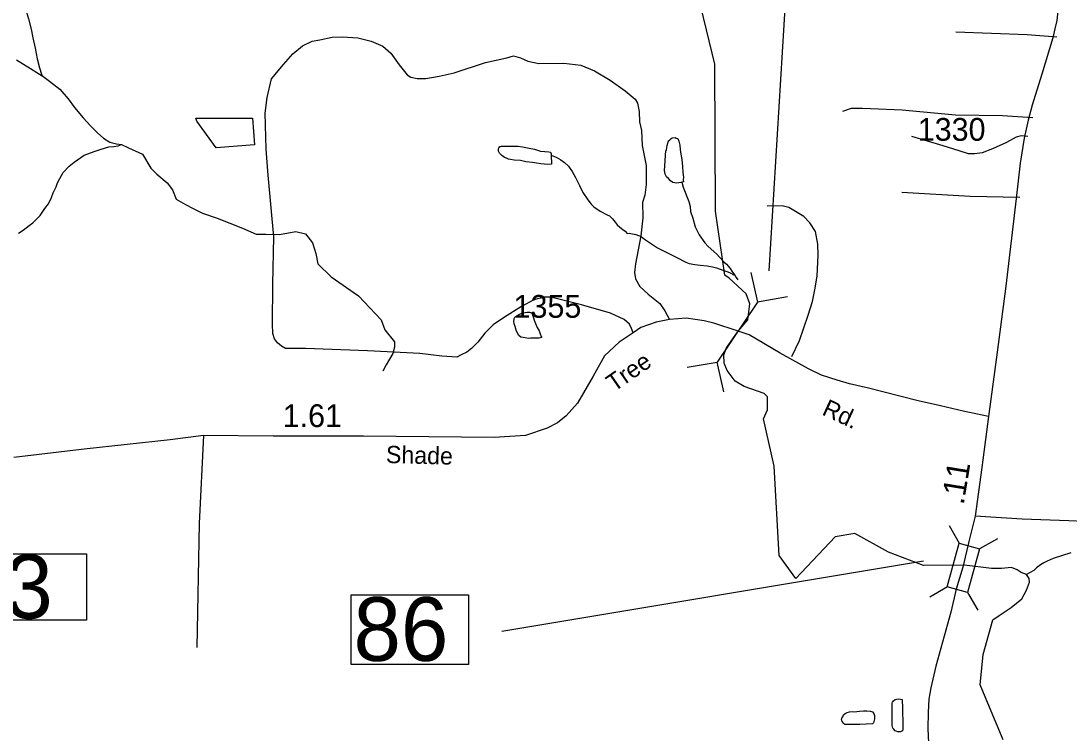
# Model space of a CAD drawing. Extents: x 2082433 to 2279600, y 546599 to 755198.
# Drawn here: x 2142696 to 2148448, y 611701 to 615610 of the extents above; entities that cross this region are included whole.
import ezdxf

# ---------------------------------------------------------------- set-up
doc = ezdxf.new("R2010")
doc.units = 0
for name, color, linetype in [('Exist Hydrographic Buffer Line', 7, 'Continuous'), ('Exist Hydrographic Creek Single Shore', 7, 'Continuous'), ('Exist Hydrographic Lagoon', 7, 'Continuous'), ('Exist Hydrographic Misc Water Feature', 7, 'Continuous'), ('Exist Road Non-System Type 51', 7, 'Continuous'), ('Exist Road Secondary Mileage Hundredths English Label', 7, 'Continuous'), ('Exist Road Secondary Structure Culvert Number Label', 7, 'Continuous'), ('Exist Road Secondary Structure Pipe CELL', 7, 'Continuous'), ('Exist Road Secondary Structure Standard Bridge CELL', 7, 'Continuous'), ('Exist Road Secondary Structure Standard Bridge Number Label', 7, 'Continuous'), ('Exist Road Secondary Type 51 Attributed', 7, 'Continuous'), ('Exist Road Secondary Type 51 Label', 7, 'Continuous'), ('Exist Road Secondary Type 51 Number Label', 7, 'Continuous')]:
    doc.layers.add(name, color=color, linetype=linetype)

msp = doc.modelspace()

# ---------------------------------------------------------------- linework, layer by layer
at = {"layer": 'Exist Hydrographic Buffer Line'}
msp.add_line((2146802.3, 614238.7), (2146957.3, 616756.8), dxfattribs=at)
at = {"layer": 'Exist Hydrographic Creek Single Shore'}
for points in [[(2146559.2, 614214), (2146507.1, 614566.1), (2146504.3, 615373.2), (2146427.2, 615689.6), (2146251.2, 616004.8), (2146008.2, 616252.5), (2145914.8, 616310.4)], [(2142682.3, 615788.6), (2142704.7, 615738.6), (2142720.7, 615677), (2142736.9, 615621), (2142751.4, 615564.9), (2142761.7, 615517.1), (2142773.6, 615461.4), (2142785.7, 615401.1), (2142798.2, 615353.4), (2142808.2, 615317.4), (2142812.5, 615309.5)], [(2142671.9, 615396.8), (2142748.1, 615349.2), (2142782.4, 615327.4), (2142812.5, 615309.5)], [(2142812.5, 615309.5), (2142816.4, 615307.3), (2142852.5, 615279.5), (2142908.5, 615235.7), (2142954.4, 615182.1), (2142988.9, 615134), (2143037.1, 615078.4), (2143079.7, 615032.7), (2143115.4, 614994.8), (2143149.4, 614966.9), (2143183.7, 614945.1), (2143219.8, 614935.2), (2143247.6, 614931.4)], [(2142682.1, 614445.1), (2142708.1, 614461), (2142741.8, 614487.6), (2142761.7, 614501.6), (2142801.9, 614541.8), (2142827.3, 614579.6), (2142847, 614605.9), (2142863.4, 614639.9), (2142873.2, 614666), (2142889, 614699.7), (2142897, 614722), (2142908.5, 614745.8), (2142928.4, 614778.1), (2142960.4, 614812.2), (2142988.3, 614834.3), (2143042, 614872.5), (2143098, 614892.8), (2143136.1, 614906.9), (2143178.1, 614919.2), (2143206, 614921.1), (2143229.8, 614923.5), (2143247.6, 614931.4)], [(2143247.6, 614931.4), (2143285.6, 614913.2), (2143362.8, 614879.5), (2143408.4, 614802.3), (2143441, 614769.7), (2143497.6, 614721.9), (2143528, 614682.7), (2143548.6, 614631.6), (2143599.7, 614602.3), (2143641, 614580.5), (2143692.1, 614554.5), (2143772.6, 614527.3), (2143912.3, 614472.9), (2143986.2, 614440.3), (2144040.5, 614440.3), (2144115.6, 614437.1), (2144204.2, 614453.4), (2144257.4, 614441.4), (2144295.5, 614391.4), (2144313.9, 614333.8), (2144325.9, 614277.3), (2144397.7, 614205.5), (2144548.2, 614101.1), (2144673.8, 613968.5), (2144693.3, 613914.2), (2144745.5, 613848.9), (2144745.5, 613818.5), (2144736.8, 613783.7), (2144699.9, 613722.8), (2144682.5, 613688.1)], [(2146949.2, 612549.5), (2146857.1, 612676), (2146830.3, 613165.4), (2146771.2, 613425.7), (2146794, 613474.2), (2146794, 613545.9), (2146775.6, 613564.4), (2146665.1, 613603.3), (2146616.5, 613632.9), (2146572.3, 613690.2), (2146556, 613731.2), (2146554.3, 613777), (2146567.4, 613816.3), (2146632.9, 613906.4), (2146685.2, 613968.6), (2146696.7, 614057), (2146677.1, 614112.7), (2146583.2, 614197.2), (2146559.2, 614214)], [(2148086.2, 611663.7), (2147960.1, 611964.8), (2147976.1, 612131.8), (2148029.5, 612322.7), (2148063.9, 612346.3), (2148130.5, 612389.4), (2148188.5, 612437.2), (2148214.1, 612485.7), (2148230.9, 612528.8), (2148228.9, 612549), (2148215.1, 612571.3), (2148185.4, 612582.7), (2148163.9, 612597.5), (2148131.6, 612610.3), (2148078.3, 612604.3), (2148023.1, 612604.3), (2147874.4, 612623.2), (2147649.3, 612620.6), (2147457.1, 612693.4), (2147273.2, 612795.6), (2147165.1, 612778.1), (2146949.2, 612549.5)], [(2148457.8, 612690.8), (2148361.8, 612658.7), (2148328, 612644.3), (2148309.8, 612634.5), (2148292.3, 612624.2), (2148276.3, 612614), (2148270.2, 612608), (2148262.2, 612600.3), (2148254.4, 612592.2), (2148215.1, 612571.3)]]:
    msp.add_lwpolyline(points, dxfattribs=at)
at = {"layer": 'Exist Hydrographic Lagoon'}
msp.add_lwpolyline([(2143656.3, 615075.6), (2143966.8, 615075.6), (2143977.1, 614929.3), (2143767.2, 614913), (2143690.3, 615019.5), (2143660.8, 615059.4)], close=True, dxfattribs=at)
at = {"layer": 'Exist Hydrographic Misc Water Feature'}
for points in [[(2146323.8, 614724.9), (2146317.5, 614723), (2146295.5, 614719), (2146284.1, 614720.8), (2146273.6, 614722.8), (2146261.7, 614732.7), (2146249.6, 614744.7), (2146239.6, 614754.7), (2146231.6, 614768.4), (2146227.7, 614788.5), (2146229.5, 614814.6), (2146231.1, 614842.7), (2146233.2, 614872.5), (2146235, 614896.5), (2146239.1, 614900.3), (2146240.6, 614914.7), (2146243, 614926.5), (2146250.8, 614952.5), (2146257, 614956.5), (2146264.6, 614964.6), (2146270.5, 614968.6), (2146286.5, 614970.6), (2146292.7, 614966.5), (2146300.5, 614964.9), (2146307, 614950.5), (2146312.8, 614928.9), (2146314.6, 614904.8), (2146317.1, 614878.8), (2146323.2, 614848.7), (2146327.5, 614810.7), (2146329.4, 614778.8), (2146331.4, 614753), (2146331.2, 614736.8), (2146331.8, 614727), (2146323.8, 614724.9)], [(2145605.1, 614873.7), (2145605.3, 614859.9), (2145607.8, 614835.7), (2145607.4, 614823.9), (2145585.4, 614821.6), (2145549.6, 614825.4), (2145525.6, 614829.4), (2145503.6, 614833.1), (2145467.7, 614836.9), (2145437.6, 614843.1), (2145403.6, 614845), (2145383.5, 614848.9), (2145371.4, 614850.7), (2145361.7, 614856.6), (2145349.6, 614860.5), (2145335.3, 614870.8), (2145331.2, 614874.6), (2145327.1, 614878.5), (2145323, 614884.4), (2145319.3, 614890.6), (2145317, 614894.6), (2145317.2, 614900.7), (2145317.4, 614904.3), (2145319.3, 614912.5), (2145321.5, 614916.6), (2145323, 614920.4), (2145327.3, 614920.6), (2145333.2, 614922.6), (2145349.4, 614922.6), (2145380.8, 614922.7), (2145425.1, 614922.9), (2145449.1, 614918.9), (2145485.2, 614911.4), (2145514.7, 614905.3), (2145547.1, 614895.5), (2145571.5, 614893.4), (2145593.2, 614891.8), (2145603.1, 614889.8), (2145605.3, 614879.8), (2145605.1, 614873.7)], [(2145605.1, 614873.7), (2145633.4, 614861.8), (2145659.1, 614848.2), (2145679.4, 614832.1), (2145701.5, 614812.1), (2145721.6, 614784.3), (2145739.8, 614750.4), (2145762.2, 614706.4), (2145780, 614668.4), (2145806.3, 614628.8), (2145826, 614604.7), (2145840.3, 614588.8), (2145874.6, 614564.9), (2145912.5, 614545), (2145926.4, 614539.2), (2145942.8, 614523.4), (2145957, 614505.4), (2145968.7, 614491.5), (2145982.8, 614477.6), (2145999.2, 614465.4), (2146012.8, 614455.6), (2146023.2, 614443.5)], [(2146323.8, 614724.9), (2146329.8, 614696.8), (2146361.8, 614619), (2146368.3, 614591.3), (2146370.4, 614563.3), (2146382.7, 614527), (2146396.8, 614479.5), (2146418.8, 614435.6), (2146448.9, 614391.7), (2146467.2, 614371.5), (2146499.2, 614343.9), (2146515.6, 614330.1), (2146529.5, 614313.8), (2146553.5, 614287.9), (2146567.4, 614274), (2146587.7, 614250.3), (2146597.8, 614236.2), (2146613.1, 614213.6), (2146621.3, 614201.5), (2146630.2, 614188.3)], [(2146023.2, 614443.5), (2146034.9, 614445.8), (2146071, 614437.9), (2146099.3, 614425.9), (2146119, 614412), (2146151.2, 614390.5), (2146189.3, 614364.4), (2146251.2, 614332.8), (2146291.2, 614312.9), (2146345.8, 614285.2), (2146363.4, 614279.3), (2146393.6, 614273.6), (2146423.5, 614269.4), (2146461.4, 614265.7), (2146491.6, 614259.9), (2146513.9, 614253.7), (2146547.7, 614242.1), (2146569.7, 614234.3), (2146584, 614228.1), (2146599.6, 614222.5), (2146603.5, 614218.2), (2146613.1, 614213.6), (2146621.3, 614201.5), (2146630.2, 614188.3)], [(2145497.1, 614007.6), (2145501.2, 614001.7), (2145505.3, 613991.3), (2145509.4, 613979.4), (2145513.3, 613967.5), (2145519.2, 613949.5), (2145529.5, 613927.7), (2145539.5, 613907.9), (2145545.2, 613891.6), (2145551.4, 613877.7), (2145555.5, 613871.8), (2145539.5, 613867.8), (2145513.7, 613867.6), (2145491.9, 613867.7), (2145480, 613867.4), (2145463.8, 613869.5), (2145451.7, 613871.3), (2145439.6, 613873.1), (2145429.4, 613883.2), (2145421.4, 613895.4), (2145413.2, 613913.2), (2145407.7, 613933.1), (2145403.1, 613947.2), (2145401.3, 613961.3), (2145403.4, 613971.1), (2145403.1, 613977.2), (2145407, 613983.1), (2145417.3, 613991.3), (2145428.8, 613999.2), (2145440.9, 614003.1), (2145462.8, 614009.5), (2145475.1, 614011.3), (2145487, 614011.5), (2145497.1, 614007.6)], [(2147531.8, 611885.1), (2147534, 611835.3), (2147534, 611807.3), (2147536.1, 611771.3), (2147536.3, 611729.1), (2147536.3, 611721.4), (2147534.5, 611713.1), (2147522.6, 611707.2), (2147508.4, 611707.3), (2147498.6, 611711.3), (2147494.5, 611713.1), (2147486.5, 611721.2), (2147482, 611727.1), (2147478.3, 611743.1), (2147477.9, 611778.8), (2147478.1, 611836.8), (2147477.7, 611856.8), (2147477.7, 611866.9), (2147479.7, 611871.1), (2147484, 611876.9), (2147493.9, 611885.1), (2147501.9, 611887.2), (2147513.7, 611889), (2147531.8, 611885.1)], [(2147268.1, 611817.9), (2147298.2, 611820.2), (2147320.2, 611822.2), (2147338, 611822.3), (2147357.7, 611820.6), (2147370.2, 611816.6), (2147376.2, 611808.4), (2147380.1, 611796.5), (2147380.5, 611788.3), (2147380.1, 611778.6), (2147374.3, 611756.4), (2147370.2, 611750.5), (2147300.1, 611748.1), (2147260.3, 611748.1), (2147226.3, 611748), (2147218.1, 611748), (2147212.3, 611753.7), (2147202.5, 611763.7), (2147200.4, 611771.8), (2147200.2, 611775.8), (2147202.1, 611782), (2147206.4, 611789.9), (2147210.3, 611799.9), (2147219.9, 611807.7), (2147230, 611813.9), (2147244.1, 611817.8), (2147260.3, 611819.8), (2147268.1, 611817.9)]]:
    msp.add_lwpolyline(points, dxfattribs=at)
at = {"layer": 'Exist Road Non-System Type 51'}
for points in [[(2146055.5, 613897.7), (2146047.5, 613920.8), (2146035.1, 613945.6), (2146006.7, 613970.4), (2145932.3, 614005.8), (2145772.8, 614051.9), (2145604.5, 614092.7), (2145565.5, 614092.7), (2145510.5, 614078.5), (2145443.2, 614043), (2145349.3, 613984.5), (2145287.2, 613942), (2145241.2, 613895.9), (2145203.9, 613846.3), (2145168.5, 613810.9), (2145143.7, 613791.4), (2145111.8, 613777.2), (2145088.8, 613764.8), (2145005.5, 613770.1), (2144885, 613784.3), (2144597, 613798.5), (2144258.5, 613810.9), (2144147.7, 613812.6), (2144126.5, 613825.1), (2144103.4, 613842.8), (2144087.5, 613864), (2144078.6, 613894.2), (2144076.8, 613945.6), (2144078.6, 614165.3), (2144083, 614424), (2144052.5, 614763.7), (2144042.1, 614905.7), (2144036.2, 615103.7), (2144048.1, 615189.5), (2144071.7, 615291.5), (2144136.8, 615371.3), (2144188.5, 615428.9), (2144241.7, 615473.3), (2144294.9, 615498.4), (2144335.6, 615506.8), (2144404.7, 615521), (2144461.4, 615522.8), (2144544.7, 615517.5), (2144618.2, 615499.7), (2144682, 615471.4), (2144726.3, 615432.4), (2144772.4, 615368.6), (2144815, 615313.7), (2144836.2, 615301.3), (2144869.9, 615294.2), (2144917.7, 615294.2), (2144990.4, 615306.6), (2145073.7, 615324.3), (2145244.7, 615381), (2145363.4, 615407.6), (2145398.9, 615418.2), (2145437.9, 615407.6), (2145478.6, 615389.9), (2145538.9, 615375.7), (2145675.3, 615377.5), (2145768.4, 615366.8), (2145844.6, 615336.7), (2145929.6, 615285.3), (2146012.9, 615226.8), (2146066.1, 615180.8), (2146080.3, 615157.7), (2146089.1, 615113.4), (2146090.9, 615056.7), (2146102.4, 615008.9), (2146106, 614925.6), (2146127.2, 614815.7), (2146127.2, 614712.9), (2146119.3, 614652.7), (2146106.9, 614613.7), (2146108.6, 614528.6), (2146098, 614431.1), (2146068.8, 614277), (2146063.4, 614229.1), (2146068.8, 614193.7), (2146091.8, 614152.9), (2146137.9, 614110.4), (2146202.6, 614059), (2146229.1, 614018.2), (2146255.7, 613970.4)], [(2148381.3, 615521.6), (2148218.8, 615533.7), (2147826.9, 615548)], [(2148249.3, 615078.9), (2148082.8, 615089), (2147824.9, 615093.1), (2147532.5, 615119.5), (2147315.2, 615129.6), (2147252.2, 615129.6), (2147205.5, 615113.4)], [(2148222.9, 614975.3), (2148186.3, 614979.4), (2148157.9, 614971.2), (2148105.1, 614942.8), (2148028, 614908.3), (2147971.1, 614886), (2147930.5, 614879.9), (2147896, 614879.9), (2147845.2, 614896.1), (2147757.9, 614924.5), (2147585.3, 614975.3)], [(2148178.2, 614640.2), (2147906.1, 614646.3), (2147530.4, 614668.7)], [(2146926.5, 613768.3), (2146969, 613855.2), (2147016.9, 613995.2), (2147039.9, 614069.6), (2147053.2, 614133.4), (2147065.6, 614209.6), (2147070.9, 614324.8), (2147069.1, 614385.1), (2147056.7, 614454.2), (2147024.8, 614502), (2146992.9, 614535.7), (2146910.5, 614585.3), (2146873.3, 614594.2), (2146791.8, 614592.4)], [(2143698.6, 613333.3), (2143674.5, 612851.1), (2143660.8, 612171.1)]]:
    msp.add_lwpolyline(points, dxfattribs=at)
at = {"layer": 'Exist Road Secondary Structure Culvert Number Label'}
msp.add_lwpolyline([(2141773.6, 612685.2), (2143056.4, 612685.2), (2143056.4, 612320.2), (2141773.6, 612320.2)], close=True, dxfattribs=at)
at = {"layer": 'Exist Road Secondary Structure Pipe CELL'}
for p, q in [((2146701.2, 614229.4), (2146738, 614066.9)), ((2146902.2, 614094.9), (2146738, 614066.9)), ((2146738, 614066.9), (2146517.4, 613737.1)), ((2146353.2, 613709.2), (2146517.4, 613737.1)), ((2146554.2, 613574.7), (2146517.4, 613737.1))]:
    msp.add_line(p, q, dxfattribs=at)
at = {"layer": 'Exist Road Secondary Structure Standard Bridge CELL'}
for p, q in [((2147789.9, 612840.9), (2147845.8, 612742.5)), ((2148055.9, 612767.6), (2147957.4, 612711.7)), ((2147781.9, 612503), (2147683.5, 612447.1)), ((2147891, 612472.9), (2147946.9, 612374.5))]:
    msp.add_line(p, q, dxfattribs=at)
msp.add_lwpolyline([(2147957.4, 612711.7), (2147891.5, 612472.8), (2147779.9, 612503.6), (2147845.8, 612742.5)], close=True, dxfattribs=at)
at = {"layer": 'Exist Road Secondary Structure Standard Bridge Number Label'}
msp.add_line((2147648.7, 612643.6), (2145335.4, 612258.1), dxfattribs=at)
msp.add_lwpolyline([(2144508.5, 612459.4), (2145152.6, 612459.4), (2145152.6, 612077.1), (2144508.5, 612077.1)], close=True, dxfattribs=at)
at = {"layer": 'Exist Road Secondary Type 51 Attributed'}
for points in [[(2148450.2, 616602.7), (2148434, 616399.2), (2148419.2, 616097.5), (2148409.7, 615960.1), (2148399, 615791.7), (2148381.1, 615613.2), (2148370.3, 615567.4), (2148358.9, 615516.8), (2148298.3, 615317.5), (2148246.4, 615147.7), (2148224.2, 615064.9), (2148201.3, 614966.5), (2148179.7, 614829.8), (2148157.5, 614635.8), (2148101.6, 614154.2), (2148054.1, 613792.5), (2148006.6, 613438.2)], [(2146632.9, 613906.4), (2146498.6, 613950.3), (2146445.3, 613963.3), (2146346.1, 613979.2), (2146255.7, 613970.4), (2146183.1, 613956.2), (2146098, 613927.8), (2146055.5, 613897.7), (2145979.3, 613846.3), (2145898.6, 613771.9), (2145836.6, 613660.2), (2145750.7, 613511.4), (2145687.6, 613441.5), (2145640.8, 613403.3), (2145584.1, 613374.9), (2145465.3, 613334.2), (2145293.4, 613323.5), (2144575.5, 613331.2), (2144079.5, 613331.2), (2143698.6, 613333.3), (2143515.5, 613310.3), (2143042.5, 613260), (2142657.4, 613213.9)], [(2148006.6, 613438.2), (2147866.8, 613468.5), (2147742.9, 613496.8), (2147621, 613524.4), (2147426.3, 613574.2), (2147348.2, 613593.8), (2147243.1, 613618.7), (2147176.4, 613638.2), (2147089.5, 613665.8), (2147018.8, 613700.2), (2146863.2, 613785.7), (2146692.1, 613886.9), (2146632.9, 613906.4)], [(2148006.6, 613438.2), (2147970.2, 613159.3), (2147933.2, 612890.5)], [(2147933.2, 612890.5), (2147898.8, 612751.8), (2147865.2, 612611)], [(2148611.1, 612858.2), (2148446.8, 612865.6), (2148191.2, 612875.7), (2147933.2, 612890.5)], [(2147865.2, 612611), (2147829.1, 612489.7), (2147798.8, 612364.5), (2147717.3, 612067.4), (2147689.7, 611949.5), (2147678.9, 611886.2), (2147674.9, 611816.2), (2147672.8, 611723.2), (2147683.4, 611492.5), (2147685, 611273.9), (2147694.4, 610980.9), (2147739.3, 609802.9), (2147761.5, 609358.1), (2147796, 609184.6), (2147937.2, 608635.3)]]:
    msp.add_lwpolyline(points, dxfattribs=at)

# ---------------------------------------------------------------- texts
at = {"layer": 'Exist Road Secondary Mileage Hundredths English Label'}
msp.add_text('1.61', height=125, dxfattribs=at).set_placement((2144132.3, 613380.4))
msp.add_text('.11', height=125, rotation=80.78953, dxfattribs=at).set_placement((2147869.9, 612949.9))
at = {"layer": 'Exist Road Secondary Structure Culvert Number Label'}
msp.add_text('C493', height=350, dxfattribs=at).set_placement((2141751.4, 612330))
at = {"layer": 'Exist Road Secondary Structure Standard Bridge Number Label'}
msp.add_text('86', height=350, dxfattribs=at).set_placement((2144521, 612096.8))
at = {"layer": 'Exist Road Secondary Type 51 Label'}
for s, rotation, p in [('Tree', 34.74278, (2145951, 613571)), ('Rd.', 335.18398, (2147087, 613450.8)), ('Shade', 358.50085, (2144698.2, 613183.3))]:
    msp.add_text(s, height=95, rotation=rotation, dxfattribs=at).set_placement(p)
at = {"layer": 'Exist Road Secondary Type 51 Number Label'}
for s, p in [('1330', (2147618, 614952.1)), ('1355', (2145399.5, 613980.5))]:
    msp.add_text(s, height=125, dxfattribs=at).set_placement(p)

doc.saveas('drawing.dxf')
